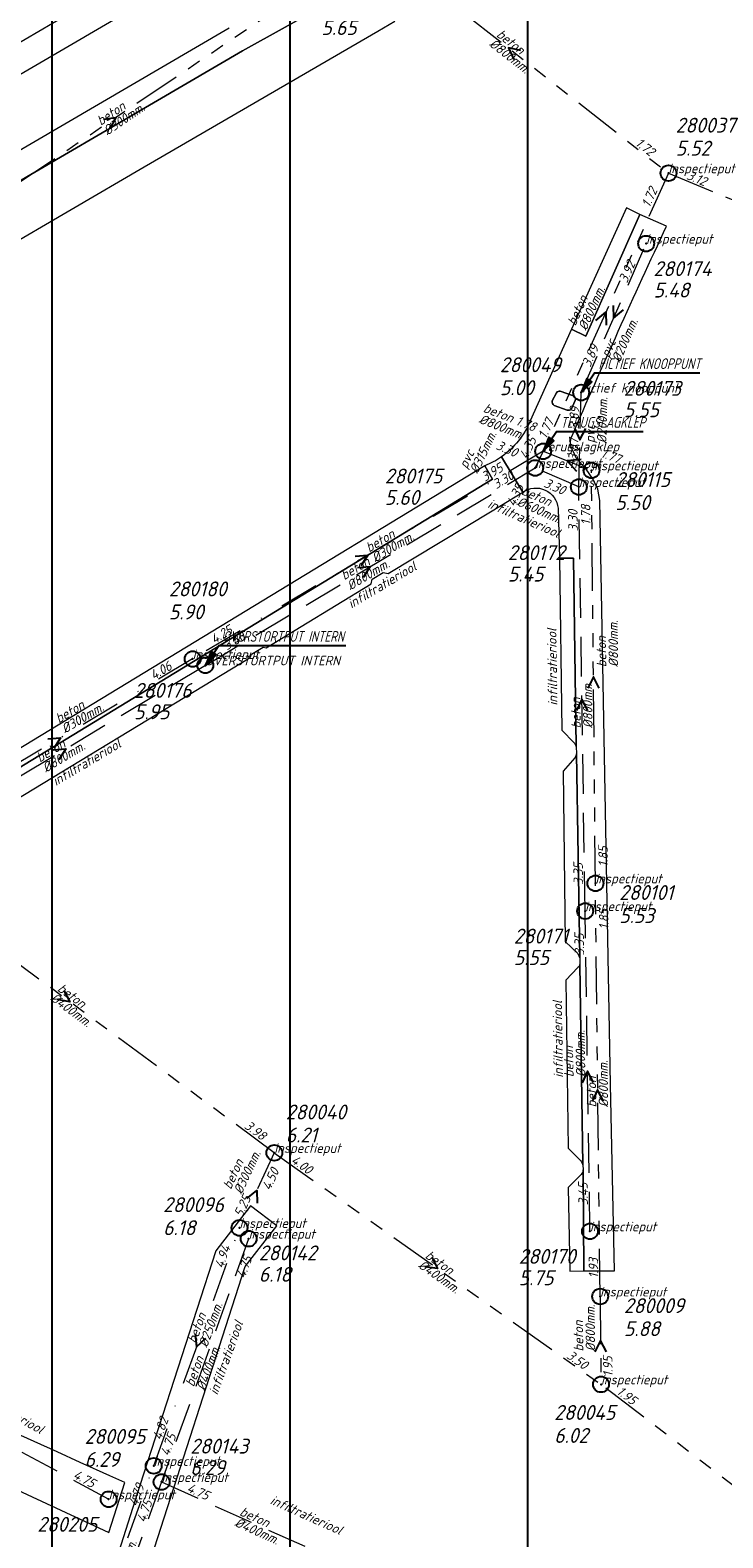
# Model space of a CAD drawing. Extents: x 148869 to 161638, y 453607 to 469810.
# Tile 280 of 656: x 154495 to 154583, y 462697 to 462887. Entities that reach past the tile are written whole.
import ezdxf

# ---------------------------------------------------------------- set-up
doc = ezdxf.new("R2010")
doc.units = 0
doc.header["$PDMODE"] = 32
doc.header["$PDSIZE"] = 2
for name, pattern in [('RI-GWA', [18.45, 6, -1.8, 1.75, -1.8, 1.75, -1.8, 1.75, -1.8]), ('RI-HWA', [7.4, 5, -2.4]), ('RI-VWA', [11, 5, -3, 0, -3])]:
    doc.linetypes.add(name, pattern=pattern)
doc.layers.get('0').update_dxf_attribs({"linetype": 'CONTINUOUS'})
doc.layers.get('DEFPOINTS').update_dxf_attribs({"linetype": 'CONTINUOUS'})
doc.layers.add('2024 hatch', color=160, linetype='CONTINUOUS')
doc.layers.add('B-OI-AANPIJLING', color=1, linetype='CONTINUOUS')
for name, color, linetype, lineweight in [('B-OI-RI-BIJZONDERDERHEDEN-T18', 134, 'CONTINUOUS', 18), ('B-OI-RI-GWA-MATERIAAL-T18', 10, 'CONTINUOUS', 18), ('B-OI-RI-GWA-PUTDEKSELHOOGTE-T25', 10, 'CONTINUOUS', 25), ('B-OI-RI-GWA_BOB-T18', 10, 'CONTINUOUS', 18), ('B-OI-RI-GWA_DIAMETER-T18', 10, 'CONTINUOUS', 18), ('B-OI-RI-GWA_PUTNUMMER-T18', 10, 'CONTINUOUS', 18), ('B-OI-RI-GWA_RIOOLPUT-S', 10, 'CONTINUOUS', 25), ('B-OI-RI-GWA_TRANSPORTLEIDING-G', 10, 'RI-GWA', 18), ('B-OI-RI-HWA-BOB-T18', 150, 'CONTINUOUS', 18), ('B-OI-RI-HWA-MATERIAAL-T18', 150, 'CONTINUOUS', 18), ('B-OI-RI-HWA-PUTDEKSELHOOGTE-T25', 150, 'CONTINUOUS', 25), ('B-OI-RI-HWA-PUTNUMMER-T25', 150, 'CONTINUOUS', 25), ('B-OI-RI-HWA_DIAMETER-T18', 150, 'CONTINUOUS', 18), ('B-OI-RI-HWA_IT TRANSPORTLEIDING-G', 134, 'RI-HWA', 18), ('B-OI-RI-HWA_RIOOLPUT-S', 150, 'CONTINUOUS', 25), ('B-OI-RI-HWA_TRANSPORTLEIDING-G', 150, 'RI-HWA', 18), ('B-OI-RI-STRENGTYPE-T18', 31, 'CONTINUOUS', 18), ('B-OI-RI-STROOMRICHTING-S', 252, 'CONTINUOUS', 25), ('B-OI-RI-VWA-BOB-T18', 34, 'CONTINUOUS', 18), ('B-OI-RI-VWA-DIAMETER-T18', 34, 'CONTINUOUS', 18), ('B-OI-RI-VWA-MATERIAAL-T18', 34, 'CONTINUOUS', 18), ('B-OI-RI-VWA_PUTDEKSELHOOGTE-T25', 34, 'CONTINUOUS', 25), ('B-OI-RI-VWA_PUTNUMMER-T25', 34, 'CONTINUOUS', 25), ('B-OI-RI-VWA_RIOOLPUT-S', 34, 'CONTINUOUS', 25), ('B-OI-RI-VWA_TRANSPORTLEIDING-G', 34, 'RI-VWA', 18), ('B-RO-VH-VERHARDING_ASFALT-GV', 251, 'CONTINUOUS', 18), ('B-RO-VH-VERHARDING_STRAATBAKSTEEN-GV', 251, 'CONTINUOUS', 18)]:
    doc.layers.add(name, color=color, linetype=linetype, lineweight=lineweight)
doc.styles.add('NLCS-ISO-M500-T18_CURSIEF', font='NLCS-ISO.ttf', dxfattribs={"oblique": 15, "height": 0.9})
doc.styles.add('NLCS-ISO-M750-T25_CURSIEF', font='NLCS-ISO.ttf', dxfattribs={"oblique": 15, "height": 1.875})

# ---------------------------------------------------------------- blocks, each defined once
blk = doc.blocks.new('ACMAP_ANN_TEMPLATE_strengtype')
at = {"color": 0, "linetype": 'ByBlock', "style": 'NLCS-ISO-M500-T18_CURSIEF', "oblique": 15}
blk.add_attdef('type', (-0.78, 3.09), '', height=1.2, dxfattribs=at)
blk = doc.blocks.new('ACMAP_ANN_TEMPLATE_vwa-diam')
at = {"color": 0, "linetype": 'ByBlock', "style": 'NLCS-ISO-M500-T18_CURSIEF', "oblique": 15}
blk.add_attdef('vwa-diam', (0.3, -1.3), '', height=1.2, dxfattribs=at)
blk = doc.blocks.new('ACMAP_ANN_TEMPLATE_vwa-materiaal')
at = {"color": 0, "linetype": 'ByBlock', "style": 'NLCS-ISO-M500-T18_CURSIEF', "oblique": 15}
blk.add_attdef('vwa-mat', (0.3, 0.2), '', height=1.2, dxfattribs=at)
blk = doc.blocks.new('ACMAP_ANN_TEMPLATE_vwa-nap-l')
at = {"color": 0, "linetype": 'ByBlock', "style": 'NLCS-ISO-M500-T18_CURSIEF', "oblique": 15}
blk.add_attdef('vwa-nap-l', (3.3, 0.2), '', height=1.2, dxfattribs=at)
blk = doc.blocks.new('ACMAP_ANN_TEMPLATE_vwa-nap-r')
at = {"color": 0, "linetype": 'ByBlock', "style": 'NLCS-ISO-M500-T18_CURSIEF', "oblique": 15}
blk.add_attdef('vwa-nap-r', (-5.6, 0.2), '', height=1.2, dxfattribs=at)
blk = doc.blocks.new('ACMAP_ANN_TEMPLATE_hwa-diam')
at = {"color": 0, "linetype": 'ByBlock', "style": 'NLCS-ISO-M500-T18_CURSIEF', "oblique": 15}
blk.add_attdef('hwa-diam', (-3.7, -1.3), '', height=1.2, dxfattribs=at)
blk = doc.blocks.new('ACMAP_ANN_TEMPLATE_hwa-materiaal')
at = {"color": 0, "linetype": 'ByBlock', "style": 'NLCS-ISO-M500-T18_CURSIEF', "oblique": 15}
blk.add_attdef('hwa-mat', (-3.7, 0.2), '', height=1.2, dxfattribs=at)
blk = doc.blocks.new('ACMAP_ANN_TEMPLATE_hwa-nap-l')
at = {"color": 0, "linetype": 'ByBlock', "style": 'NLCS-ISO-M500-T18_CURSIEF', "oblique": 15}
blk.add_attdef('hwa-nap-l', (3.3, 0.2), '', height=1.2, dxfattribs=at)
blk = doc.blocks.new('ACMAP_ANN_TEMPLATE_hwa-nap-r')
at = {"color": 0, "linetype": 'ByBlock', "style": 'NLCS-ISO-M500-T18_CURSIEF', "oblique": 15}
blk.add_attdef('hwa-nap-r', (-5.6, 0.2), '', height=1.2, dxfattribs=at)
blk = doc.blocks.new('ACMAP_ANN_TEMPLATE_gwa-diam')
at = {"color": 0, "linetype": 'ByBlock', "style": 'NLCS-ISO-M500-T18_CURSIEF', "oblique": 15}
blk.add_attdef('gwa-diam', (-2.2, -1.3), '', height=1.2, dxfattribs=at)
blk = doc.blocks.new('ACMAP_ANN_TEMPLATE_gwa-materiaal')
at = {"color": 0, "linetype": 'ByBlock', "style": 'NLCS-ISO-M500-T18_CURSIEF', "oblique": 15}
blk.add_attdef('gwa-mat', (-2.2, 0.2), '', height=1.2, dxfattribs=at)
blk = doc.blocks.new('ACMAP_ANN_TEMPLATE_gwa-nap-l')
at = {"color": 0, "linetype": 'ByBlock', "style": 'NLCS-ISO-M500-T18_CURSIEF', "oblique": 15}
blk.add_attdef('gwa-nap-l', (2.3, 0.2), '', height=1.2, dxfattribs=at)
blk = doc.blocks.new('ACMAP_ANN_TEMPLATE_gwa-nap-r')
at = {"color": 0, "linetype": 'ByBlock', "style": 'NLCS-ISO-M500-T18_CURSIEF', "oblique": 15}
blk.add_attdef('gwa-nap-r', (-5.6, 0.2), '', height=1.2, dxfattribs=at)
blk = doc.blocks.new('ACMAP_ANN_TEMPLATE_hwa-puth')
at = {"color": 0, "linetype": 'ByBlock', "style": 'NLCS-ISO-M750-T25_CURSIEF', "oblique": 15}
blk.add_attdef('hwa-puth', (-9, -6.8), '', height=1.88, dxfattribs=at)
blk = doc.blocks.new('ACMAP_ANN_TEMPLATE_hwa-putnr')
at = {"color": 0, "linetype": 'ByBlock', "style": 'NLCS-ISO-M750-T25_CURSIEF', "oblique": 15}
blk.add_attdef('hwa-putnr', (-9, -4.1), '', height=1.88, dxfattribs=at)
blk = doc.blocks.new('ACMAP_ANN_TEMPLATE_type knoop')
at = {"layer": 'DEFPOINTS', "style": 'NLCS-ISO-M500-T18_CURSIEF', "oblique": 15}
blk.add_attdef('type_knoop', (0, 0), '', height=1.2, dxfattribs=at)
blk = doc.blocks.new('ACMAP_ANN_TEMPLATE_gwa-puth')
at = {"color": 0, "linetype": 'ByBlock', "style": 'NLCS-ISO-M750-T25_CURSIEF', "oblique": 15}
blk.add_attdef('gwa-puth', (3, -5), '', height=1.88, dxfattribs=at)
blk = doc.blocks.new('ACMAP_ANN_TEMPLATE_gwa-putnr')
at = {"color": 0, "linetype": 'ByBlock', "style": 'NLCS-ISO-M750-T25_CURSIEF', "oblique": 15}
blk.add_attdef('gwa-putnr', (3, -2.1), '', height=1.88, dxfattribs=at)
blk = doc.blocks.new('ACMAP_ANN_TEMPLATE_vwa-puth')
at = {"color": 0, "linetype": 'ByBlock', "style": 'NLCS-ISO-M750-T25_CURSIEF', "oblique": 15}
blk.add_attdef('vwa-puth', (-3, 5), '', height=1.88, dxfattribs=at)
blk = doc.blocks.new('ACMAP_ANN_TEMPLATE_vwa-putnr')
at = {"color": 0, "linetype": 'ByBlock', "style": 'NLCS-ISO-M750-T25_CURSIEF', "oblique": 15}
blk.add_attdef('vaw-putnr', (-3, 7.9), '', height=1.88, dxfattribs=at)

msp = doc.modelspace()

# ---------------------------------------------------------------- hatches: boundary and pattern name
at = {"layer": '2024 hatch'}
h = msp.add_hatch(dxfattribs=at)
h.set_pattern_fill('ANSI31', color=256, scale=29.988, angle=45)
h.set_pattern_definition([(90, (0, 0), (-29.988, 0), [])])
h.paths.add_polyline_path([(154015.87, 462797.75), (154202.83, 462955.78), (154346.68, 463068.63), (154364.41, 463095.54), (154437.88, 463175.34), (154670.41, 463542.86), (154884.23, 463104.81), (154897.76, 462951.83), (154919.68, 462915.44), (155046.11, 462824.08), (155229.96, 462587.13), (155017.76, 462489.93), (155010.79, 462460.83), (155012.88, 462401.81), (154940.81, 462281.73), (154859.54, 462032.79), (154595.7, 462297.96), (154437.04, 462442.85), (154370.63, 462559.79), (154344.3, 462564.56), (154270.99, 462634.18), (154248.56, 462638.72)])

# ---------------------------------------------------------------- linework, layer by layer
at = {"layer": 'B-OI-AANPIJLING', "color": 251, "flags": 128}
for points in [[(154564.9, 462841.01), (154566.26, 462842.35), (154565.63, 462842.78), (154564.9, 462841.01), (154565.73, 462842.71), (154565.84, 462842.64), (154564.9, 462841.01), (154566.05, 462842.5), (154566.16, 462842.42), (154564.9, 462841.01), (154566.58, 462843.52), (154579.86, 462843.52)], [(154560.1, 462833.6), (154561.46, 462834.94), (154560.83, 462835.37), (154560.1, 462833.6), (154560.93, 462835.3), (154561.04, 462835.23), (154560.1, 462833.6), (154561.25, 462835.09), (154561.36, 462835.01), (154560.1, 462833.6), (154561.78, 462836.11), (154572.7, 462836.11)], [(154517.5, 462806.6), (154518.86, 462807.94), (154518.23, 462808.37), (154517.5, 462806.6), (154518.33, 462808.3), (154518.44, 462808.23), (154517.5, 462806.6), (154518.65, 462808.09), (154518.76, 462808.01), (154517.5, 462806.6), (154519.18, 462809.11), (154535.23, 462809.11)]]:
    msp.add_lwpolyline(points, dxfattribs=at)
at = {"layer": 'B-OI-RI-GWA_RIOOLPUT-S', "color": 251}
for p in [(154575.91, 462868.68), (154560.1, 462833.6), (154566.2, 462831.2), (154566.7, 462779.1), (154526.2, 462745.1), (154567.29, 462726.98), (154567.41, 462715.89)]:
    msp.add_point(p, dxfattribs=at)
at = {"layer": 'B-OI-RI-GWA_TRANSPORTLEIDING-G', "color": 251}
for p, q in [((154535.55, 462900.31), (154575.91, 462868.68)), ((154529.14, 462891.12), (154483.35, 462860.29)), ((154575.91, 462868.68), (154560.1, 462833.6)), ((154575.91, 462868.68), (154608.21, 462855.23)), ((154560.1, 462833.6), (154566.2, 462831.2)), ((154566.7, 462779.1), (154566.2, 462831.2)), ((154526.2, 462745.1), (154474.6, 462783.2)), ((154567.29, 462726.98), (154566.7, 462779.1)), ((154526.2, 462745.1), (154567.41, 462715.89)), ((154567.29, 462726.98), (154567.41, 462715.89)), ((154602.07, 462689.3), (154567.41, 462715.89))]:
    msp.add_line(p, q, dxfattribs=at)
at = {"layer": 'B-OI-RI-HWA_IT TRANSPORTLEIDING-G', "color": 251}
for p, q in [((154517.5, 462806.6), (154559.1, 462831.5)), ((154564.6, 462829.1), (154559.1, 462831.5)), ((154565.4, 462775.6), (154564.6, 462829.1)), ((154517.5, 462806.6), (154482.3, 462785.5)), ((154566.01, 462735.2), (154565.4, 462775.6)), ((154522.96, 462734.27), (154511.98, 462703.58)), ((154505.3, 462701.4), (154469.4, 462720.9)), ((154511.98, 462703.58), (154503.78, 462680.7)), ((154511.98, 462703.58), (154538.04, 462691.88))]:
    msp.add_line(p, q, dxfattribs=at)
at = {"layer": 'B-OI-RI-HWA_RIOOLPUT-S', "color": 251}
for p in [(154573.1, 462859.8), (154564.9, 462841.01), (154559.1, 462831.5), (154564.6, 462829.1), (154517.5, 462806.6), (154565.4, 462775.6), (154566.01, 462735.2), (154522.96, 462734.27), (154511.98, 462703.58), (154505.3, 462701.4)]:
    msp.add_point(p, dxfattribs=at)
at = {"layer": 'B-OI-RI-HWA_TRANSPORTLEIDING-G', "color": 251}
for p, q in [((154564.9, 462841.01), (154573.1, 462859.8)), ((154564.6, 462829.1), (154564.9, 462841.01)), ((154560.1, 462833.6), (154559.1, 462831.5))]:
    msp.add_line(p, q, dxfattribs=at)
at = {"layer": 'B-OI-RI-STROOMRICHTING-S', "color": 251}
for points in [[(154557.3, 462884.17), (154555.73, 462884.49), (154556.42, 462883.04)], [(154504.64, 462875.5), (154506.23, 462875.7), (154505.45, 462874.3)], [(154568.92, 462852.01), (154568.99, 462850.41), (154570.23, 462851.44)], [(154566.76, 462850.12), (154568.01, 462851.14), (154568.07, 462849.53)], [(154564.07, 462836.51), (154564.74, 462835.05), (154565.51, 462836.48)], [(154564.89, 462832.55), (154563.14, 462832.4), (154564.32, 462831.1)], [(154536.39, 462820.39), (154537.99, 462820.5), (154537.12, 462819.15)], [(154536.68, 462818.93), (154538.3, 462819.05), (154537.42, 462817.69)], [(154567.17, 462803.72), (154566.45, 462805.15), (154565.73, 462803.7)], [(154565.73, 462800.92), (154564.99, 462802.35), (154564.3, 462800.9)], [(154497.64, 462797.33), (154499.24, 462797.45), (154498.38, 462796.09)], [(154498.29, 462795.93), (154499.89, 462796.05), (154499.04, 462794.69)], [(154499.67, 462765.58), (154500.39, 462764.15), (154498.8, 462764.43)], [(154566.45, 462753.97), (154565.7, 462755.4), (154565.01, 462753.95)], [(154567.73, 462751.61), (154566.98, 462753.04), (154566.29, 462751.59)], [(154522.74, 462739.36), (154524.01, 462740.36), (154524.05, 462738.76)], [(154546.05, 462731.92), (154546.8, 462730.49), (154545.2, 462730.74)], [(154516.2, 462722.22), (154516.39, 462720.62), (154517.57, 462721.73)], [(154568.08, 462720), (154567.35, 462721.43), (154566.64, 462719.99)]]:
    msp.add_lwpolyline(points, dxfattribs=at)
at = {"layer": 'B-OI-RI-VWA_RIOOLPUT-S'}
for p in [(154515.9, 462807.4), (154521.81, 462735.63), (154510.99, 462705.61)]:
    msp.add_point(p, dxfattribs=at)
at = {"layer": 'B-OI-RI-VWA_TRANSPORTLEIDING-G', "color": 251}
for p, q in [((154560.1, 462833.6), (154515.9, 462807.4)), ((154515.9, 462807.4), (154482.6, 462787.5)), ((154526.2, 462745.1), (154521.81, 462735.63)), ((154510.99, 462705.61), (154521.81, 462735.63)), ((154500.19, 462675.63), (154510.99, 462705.61))]:
    msp.add_line(p, q, dxfattribs=at)
at = {"layer": 'B-RO-VH-VERHARDING_ASFALT-GV', "flags": 128}
for points in [[(154523.31, 462899.68), (154504.37, 462891.16), (154503.39, 462890.64), (154489.54, 462882.51), (154488.78, 462882.07), (154460.54, 462861.58), (154516, 462893.98), (154529.8, 462901.98), (154525.81, 462900.3), (154523.33, 462899.68)], [(154539.25, 462886.59), (154541.39, 462887.85), (154538.32, 462893.1), (154522.17, 462884.11), (154481.99, 462860.66), (154485.11, 462855.11), (154491.31, 462858.72), (154509.79, 462869.5)]]:
    msp.add_lwpolyline(points, close=True, dxfattribs=at)
for points in [[(154429.28, 462832.76), (154431.11, 462829.93), (154436.39, 462833.3), (154446.44, 462839.65), (154468.43, 462852.75), (154481.99, 462860.66), (154522.17, 462884.11), (154538.32, 462893.1)], [(154520.51, 462886.96), (154466.77, 462855.6), (154463.64, 462853.78), (154460.52, 462851.96), (154455.06, 462848.74), (154451.9, 462846.86), (154448.47, 462844.78), (154445.8, 462843.14), (154444.68, 462842.44), (154434.63, 462836.09), (154432.33, 462834.65), (154432.17, 462834.55), (154431.34, 462833.98), (154431.04, 462833.8)]]:
    msp.add_lwpolyline(points, dxfattribs=at)
at = {"layer": 'B-RO-VH-VERHARDING_STRAATBAKSTEEN-GV', "flags": 128}
for points in [[(154575.67, 462862.01), (154572.29, 462863.47), (154565.51, 462848.12), (154563.69, 462849.01), (154558.48, 462837.45)], [(154561.8, 462840.97), (154561.26, 462839.97)], [(154561.26, 462839.97), (154561.8, 462840.97)], [(154563.92, 462840.58), (154562.24, 462841.18)], [(154562.24, 462841.18), (154563.92, 462840.58)], [(154561.5, 462839.39), (154563.15, 462838.81)], [(154563.15, 462838.81), (154561.5, 462839.39)], [(154563.68, 462838.95), (154564.15, 462839.99)], [(154564.15, 462839.99), (154563.68, 462838.95)], [(154553.66, 462826.11), (154557.56, 462828.46), (154554.84, 462832.9)], [(154554.84, 462832.9), (154557.56, 462828.46)], [(154564.72, 462768.87), (154565.12, 462743.58), (154565.15, 462742.95), (154565.25, 462730.21), (154569.1, 462730.22), (154568.58, 462753.71), (154567.26, 462827.38), (154567.02, 462828.84), (154566.36, 462830.13), (154565.55, 462831.36), (154564.36, 462832.61), (154563.76, 462833.86)], [(154552.73, 462831.76), (154553.71, 462830.07), (154487.08, 462789.46), (154488.75, 462786.72), (154523.17, 462807.6), (154523.33, 462808.03), (154524.78, 462808.9), (154525.15, 462808.82), (154538.43, 462816.89), (154538.52, 462817.47), (154539.92, 462818.3), (154540.54, 462818.18), (154553.66, 462826.11)], [(154561.98, 462826.41), (154562.15, 462820.12), (154563.93, 462820.11), (154564.29, 462796.36), (154564.31, 462795.43), (154564.72, 462769.69), (154564.72, 462768.99)], [(154564.29, 462796.36), (154563.93, 462820.11), (154562.15, 462820.12), (154562.46, 462798.44), (154564.02, 462796.84)], [(154564.12, 462794.93), (154562.63, 462793.25), (154562.87, 462771.75), (154564.47, 462770.24)], [(154564.72, 462769.69), (154564.31, 462795.43)], [(154564.5, 462768.47), (154562.95, 462766.87), (154563.27, 462745.67), (154564.84, 462744.08)], [(154565.12, 462743.58), (154564.72, 462768.87)], [(154563.27, 462740.75), (154563.49, 462730.18), (154565.25, 462730.21), (154565.15, 462742.95)], [(154564.91, 462742.35), (154563.27, 462740.75)]]:
    msp.add_lwpolyline(points, dxfattribs=at)
for points in [[(154563.69, 462849.01), (154565.51, 462848.12), (154572.29, 462863.47), (154570.63, 462864.3)], [(154552.73, 462831.76), (154486.03, 462791.22), (154487.08, 462789.46), (154553.71, 462830.07)], [(154526.52, 462735.89), (154523.21, 462738.41), (154518.82, 462732.76), (154509.25, 462703.15), (154505.94, 462692.83), (154505.14, 462690.79), (154500.12, 462680.12), (154500.19, 462680.09), (154503.92, 462678.34), (154509.87, 462691.5), (154522.52, 462730.78)], [(154498.83, 462707.37), (154495.92, 462708.69), (154493.02, 462710.01), (154492.62, 462710.19), (154490.19, 462711.51), (154487.39, 462713.04), (154487, 462713.26), (154484.67, 462714.72), (154481.97, 462716.41), (154479.27, 462718.11), (154476.56, 462719.81), (154473.86, 462721.51), (154470.79, 462723.44), (154467.67, 462725.51), (154465.5, 462719.2), (154478.3, 462711.07), (154484.11, 462707.68), (154493.2, 462702.83), (154505.34, 462697.22), (154507.34, 462703.53), (154505.44, 462704.36), (154501.73, 462706.05)]]:
    msp.add_lwpolyline(points, close=True, dxfattribs=at)
at = {"layer": 'B-RO-VH-VERHARDING_STRAATBAKSTEEN-GV'}
for points in [[(154563.68, 462835.4, -0.006809), (154575.67, 462862.01)], [(154562.24, 462841.18, 0.381247), (154561.8, 462840.97)], [(154561.8, 462840.97, -0.381247), (154562.24, 462841.18)], [(154564.15, 462839.99, 0.372135), (154563.92, 462840.58)], [(154563.92, 462840.58, -0.372135), (154564.15, 462839.99)], [(154561.26, 462839.97, 0.285252), (154561.5, 462839.39)], [(154561.5, 462839.39, -0.285252), (154561.26, 462839.97)], [(154563.15, 462838.81, 0.3172), (154563.68, 462838.95)], [(154563.68, 462838.95, -0.3172), (154563.15, 462838.81)], [(154558.48, 462837.45, -0.142309), (154554.84, 462832.9)], [(154563.76, 462833.86, -0.213378), (154563.68, 462835.4)], [(154554.84, 462832.9, -0.057342), (154552.73, 462831.76)], [(154557.56, 462828.46, -0.577325), (154561.98, 462826.41)], [(154564.02, 462796.84, -0.008071), (154564.29, 462796.36)], [(154564.31, 462795.43, -0.13163), (154564.12, 462794.93)], [(154564.47, 462770.24, -0.044511), (154564.72, 462769.69)], [(154564.72, 462768.87, -0.208646), (154564.5, 462768.47)], [(154564.72, 462768.99, -0.049986), (154564.72, 462768.87)], [(154564.84, 462744.08, -0.065665), (154565.12, 462743.58)], [(154565.15, 462742.95, -0.139669), (154564.91, 462742.35)]]:
    msp.add_lwpolyline(points, format="xyb", dxfattribs=at)

# ---------------------------------------------------------------- block references
at = {"layer": 'B-OI-RI-GWA-MATERIAAL-T18', "color": 251}
for p, rotation in [((154555.73, 462884.49), 321.9143170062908), ((154506.24, 462875.71), 33.95203203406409), ((154565.26, 462851.28), 65.7396651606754), ((154554.43, 462837.62), 338.5232090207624), ((154568.25, 462808.57), 90.5498466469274), ((154500.4, 462764.15), 323.5588747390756), ((154566.99, 462753.04), 90.64856228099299), ((154546.8, 462730.49), 324.6706599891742), ((154565.35, 462722.24), 90.61994817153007)]:
    msp.add_blockref('ACMAP_ANN_TEMPLATE_gwa-materiaal', p, dxfattribs=dict(at, rotation=rotation)).add_auto_attribs({'gwa-mat': 'beton'})
at = {"layer": 'B-OI-RI-GWA-PUTDEKSELHOOGTE-T25', "color": 251}
for p, values in [((154529.14, 462891.12), {'gwa-puth': '5.65'}), ((154573.82, 462875.9), {'gwa-puth': '5.52'}), ((154551.64, 462845.68), {'gwa-puth': '5.00'}), ((154566.2, 462831.2), {'gwa-puth': '5.50'}), ((154566.7, 462779.1), {'gwa-puth': '5.53'}), ((154524.64, 462751.41), {'gwa-puth': '6.21'}), ((154567.29, 462726.98), {'gwa-puth': '5.88'}), ((154558.5, 462713.51), {'gwa-puth': '6.02'})]:
    msp.add_blockref('ACMAP_ANN_TEMPLATE_gwa-puth', p, dxfattribs=at).add_auto_attribs(values)
at = {"layer": 'B-OI-RI-GWA_BOB-T18', "color": 251}
for name, p, rotation, values in [('ACMAP_ANN_TEMPLATE_gwa-nap-r', (154575.91, 462868.68), 321.9143170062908, {'gwa-nap-r': '1.72'}), ('ACMAP_ANN_TEMPLATE_gwa-nap-l', (154575.91, 462868.68), 337.3927316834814, {'gwa-nap-l': '3.12'}), ('ACMAP_ANN_TEMPLATE_gwa-nap-l', (154572.78, 462862.08), 65.7396651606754, {'gwa-nap-l': '1.72'}), ('ACMAP_ANN_TEMPLATE_gwa-nap-r', (154562.97, 462840.1), 65.7396651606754, {'gwa-nap-r': '1.77'}), ('ACMAP_ANN_TEMPLATE_gwa-nap-r', (154561.68, 462834.76), 338.5232090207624, {'gwa-nap-r': '1.78'}), ('ACMAP_ANN_TEMPLATE_gwa-nap-l', (154565.06, 462833.58), 338.5232090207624, {'gwa-nap-l': '1.77'}), ('ACMAP_ANN_TEMPLATE_gwa-nap-r', (154566.23, 462829.89), 90.5498466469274, {'gwa-nap-r': '1.78'}), ('ACMAP_ANN_TEMPLATE_gwa-nap-l', (154568.5, 462778.88), 90.5498466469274, {'gwa-nap-l': '1.85'}), ('ACMAP_ANN_TEMPLATE_gwa-nap-r', (154568.5, 462778.88), 90.64856228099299, {'gwa-nap-r': '1.85'}), ('ACMAP_ANN_TEMPLATE_gwa-nap-l', (154520.35, 462749.5), 323.5588747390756, {'gwa-nap-l': '3.98'}), ('ACMAP_ANN_TEMPLATE_gwa-nap-l', (154526.2, 462745.1), 324.6706599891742, {'gwa-nap-l': '4.00'}), ('ACMAP_ANN_TEMPLATE_gwa-nap-l', (154567.29, 462726.98), 90.64856228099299, {'gwa-nap-l': '1.93'}), ('ACMAP_ANN_TEMPLATE_gwa-nap-l', (154567.29, 462726.98), 90.61994817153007, {'gwa-nap-l': '1.93'}), ('ACMAP_ANN_TEMPLATE_gwa-nap-r', (154567.41, 462715.89), 324.6706599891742, {'gwa-nap-r': '3.50'}), ('ACMAP_ANN_TEMPLATE_gwa-nap-r', (154569.01, 462722.46), 90.61994817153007, {'gwa-nap-r': '1.95'}), ('ACMAP_ANN_TEMPLATE_gwa-nap-r', (154573.6, 462711.23), 322.5057785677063, {'gwa-nap-r': '1.95'})]:
    msp.add_blockref(name, p, dxfattribs=dict(at, rotation=rotation)).add_auto_attribs(values)
at = {"layer": 'B-OI-RI-GWA_DIAMETER-T18', "color": 251}
for p, rotation, values in [((154555.73, 462884.49), 321.9143170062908, {'gwa-diam': '%%c800mm.'}), ((154506.24, 462875.71), 33.95203203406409, {'gwa-diam': '%%c300mm.'}), ((154565.26, 462851.28), 65.7396651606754, {'gwa-diam': '%%c800mm.'}), ((154554.43, 462837.62), 338.5232090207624, {'gwa-diam': '%%c800mm.'}), ((154568.25, 462808.57), 90.5498466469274, {'gwa-diam': '%%c800mm.'}), ((154500.4, 462764.15), 323.5588747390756, {'gwa-diam': '%%c400mm.'}), ((154566.99, 462753.04), 90.64856228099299, {'gwa-diam': '%%c800mm.'}), ((154546.8, 462730.49), 324.6706599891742, {'gwa-diam': '%%c400mm.'}), ((154565.35, 462722.24), 90.61994817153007, {'gwa-diam': '%%c800mm.'})]:
    msp.add_blockref('ACMAP_ANN_TEMPLATE_gwa-diam', p, dxfattribs=dict(at, rotation=rotation)).add_auto_attribs(values)
at = {"layer": 'B-OI-RI-GWA_PUTNUMMER-T18', "color": 251}
for p, values in [((154573.82, 462875.9), {'gwa-putnr': '280037'}), ((154551.64, 462845.68), {'gwa-putnr': '280049'}), ((154566.2, 462831.2), {'gwa-putnr': '280115'}), ((154566.7, 462779.1), {'gwa-putnr': '280101'}), ((154524.64, 462751.41), {'gwa-putnr': '280040'}), ((154567.29, 462726.98), {'gwa-putnr': '280009'}), ((154558.5, 462713.51), {'gwa-putnr': '280045'})]:
    msp.add_blockref('ACMAP_ANN_TEMPLATE_gwa-putnr', p, dxfattribs=at).add_auto_attribs(values)
at = {"layer": 'B-OI-RI-HWA-BOB-T18', "color": 251}
for name, p, rotation, values in [('ACMAP_ANN_TEMPLATE_hwa-nap-r', (154573.1, 462859.8), 66.42343089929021, {'hwa-nap-r': '3.92'}), ('ACMAP_ANN_TEMPLATE_hwa-nap-l', (154564.9, 462841.01), 66.42343089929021, {'hwa-nap-l': '3.89'}), ('ACMAP_ANN_TEMPLATE_hwa-nap-r', (154564.93, 462841.95), 88.55708648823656, {'hwa-nap-r': '3.89'}), ('ACMAP_ANN_TEMPLATE_hwa-nap-r', (154559.1, 462831.5), 336.4252937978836, {'hwa-nap-r': '3.30'}), ('ACMAP_ANN_TEMPLATE_hwa-nap-l', (154556.86, 462829.45), 64.53665493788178, {'hwa-nap-l': '4.35'}), ('ACMAP_ANN_TEMPLATE_hwa-nap-l', (154564.6, 462829.1), 88.55708648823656, {'hwa-nap-l': '3.87'}), ('ACMAP_ANN_TEMPLATE_hwa-nap-r', (154559.1, 462831.5), 30.90295452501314, {'hwa-nap-r': '3.30'}), ('ACMAP_ANN_TEMPLATE_hwa-nap-r', (154559.1, 462831.5), 64.53665493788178, {'hwa-nap-r': '4.35'}), ('ACMAP_ANN_TEMPLATE_hwa-nap-l', (154556.97, 462830.3), 336.4252937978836, {'hwa-nap-l': '3.30'}), ('ACMAP_ANN_TEMPLATE_hwa-nap-r', (154564.6, 462829.1), 90.8566954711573, {'hwa-nap-r': '3.30'}), ('ACMAP_ANN_TEMPLATE_hwa-nap-l', (154517.5, 462806.6), 30.90295452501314, {'hwa-nap-l': '3.45'}), ('ACMAP_ANN_TEMPLATE_hwa-nap-l', (154517.5, 462806.6), 30.93981345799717, {'hwa-nap-l': '3.80'}), ('ACMAP_ANN_TEMPLATE_hwa-nap-l', (154565.4, 462775.6), 90.8566954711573, {'hwa-nap-l': '3.35'}), ('ACMAP_ANN_TEMPLATE_hwa-nap-r', (154565.4, 462775.6), 90.8650438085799, {'hwa-nap-r': '3.35'}), ('ACMAP_ANN_TEMPLATE_hwa-nap-l', (154566.01, 462735.2), 90.8650438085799, {'hwa-nap-l': '3.45'}), ('ACMAP_ANN_TEMPLATE_hwa-nap-l', (154521.56, 462725.99), 70.31425036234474, {'hwa-nap-l': '4.75'}), ('ACMAP_ANN_TEMPLATE_hwa-nap-l', (154511.98, 462703.58), 70.28274656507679, {'hwa-nap-l': '4.75'}), ('ACMAP_ANN_TEMPLATE_hwa-nap-l', (154497.72, 462705.54), 331.4902751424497, {'hwa-nap-l': '4.75'}), ('ACMAP_ANN_TEMPLATE_hwa-nap-l', (154511.98, 462703.58), 335.8216396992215, {'hwa-nap-l': '4.75'}), ('ACMAP_ANN_TEMPLATE_hwa-nap-r', (154511.98, 462703.58), 70.31425036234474, {'hwa-nap-r': '4.75'})]:
    msp.add_blockref(name, p, dxfattribs=dict(at, rotation=rotation)).add_auto_attribs(values)
at = {"layer": 'B-OI-RI-HWA-MATERIAAL-T18', "color": 251}
for p, rotation, values in [((154570.07, 462848.62), 66.42343089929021, {'hwa-mat': 'pvc'}), ((154566.87, 462838.33), 88.55708648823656, {'hwa-mat': 'pvc'}), ((154552.25, 462834.58), 64.53665493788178, {'hwa-mat': 'pvc'}), ((154560.58, 462826.54), 336.4252937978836, {'hwa-mat': 'beton'}), ((154538.3, 462819.05), 30.90295452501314, {'hwa-mat': 'beton'}), ((154565, 462802.35), 90.8566954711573, {'hwa-mat': 'beton'}), ((154499.9, 462796.05), 30.93981345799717, {'hwa-mat': 'beton'}), ((154564.09, 462758.36), 90.8650438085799, {'hwa-mat': 'beton'}), ((154517.47, 462718.92), 70.31425036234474, {'hwa-mat': 'beton'}), ((154525.01, 462697.73), 335.8216396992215, {'hwa-mat': 'beton'})]:
    msp.add_blockref('ACMAP_ANN_TEMPLATE_hwa-materiaal', p, dxfattribs=dict(at, rotation=rotation)).add_auto_attribs(values)
at = {"layer": 'B-OI-RI-HWA-PUTDEKSELHOOGTE-T25', "color": 251}
for p, values in [((154583.02, 462859.8), {'hwa-puth': '5.48'}), ((154579.27, 462844.7), {'hwa-puth': '5.55'}), ((154549.12, 462833.64), {'hwa-puth': '5.60'}), ((154564.65, 462823.97), {'hwa-puth': '5.45'}), ((154517.5, 462806.6), {'hwa-puth': '5.95'}), ((154565.4, 462775.6), {'hwa-puth': '5.55'}), ((154533.24, 462735.64), {'hwa-puth': '6.18'}), ((154566.01, 462735.2), {'hwa-puth': '5.75'}), ((154524.6, 462711.26), {'hwa-puth': '6.29'})]:
    msp.add_blockref('ACMAP_ANN_TEMPLATE_hwa-puth', p, dxfattribs=at).add_auto_attribs(values)
at = {"layer": 'B-OI-RI-HWA-PUTNUMMER-T25', "color": 251}
for p, values in [((154583.02, 462859.8), {'hwa-putnr': '280174'}), ((154579.27, 462844.7), {'hwa-putnr': '280173'}), ((154549.12, 462833.64), {'hwa-putnr': '280175'}), ((154564.65, 462823.97), {'hwa-putnr': '280172'}), ((154517.5, 462806.6), {'hwa-putnr': '280176'}), ((154565.4, 462775.6), {'hwa-putnr': '280171'}), ((154533.24, 462735.64), {'hwa-putnr': '280142'}), ((154566.01, 462735.2), {'hwa-putnr': '280170'}), ((154524.6, 462711.26), {'hwa-putnr': '280143'}), ((154505.3, 462701.4), {'hwa-putnr': '280205'})]:
    msp.add_blockref('ACMAP_ANN_TEMPLATE_hwa-putnr', p, dxfattribs=at).add_auto_attribs(values)
at = {"layer": 'B-OI-RI-HWA_DIAMETER-T18', "color": 251}
for p, rotation, values in [((154570.07, 462848.62), 66.42343089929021, {'hwa-diam': '%%c200mm.'}), ((154566.87, 462838.33), 88.55708648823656, {'hwa-diam': '%%c200mm.'}), ((154552.25, 462834.58), 64.53665493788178, {'hwa-diam': '%%c315mm.'}), ((154560.58, 462826.54), 336.4252937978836, {'hwa-diam': '%%c600mm.'}), ((154538.3, 462819.05), 30.90295452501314, {'hwa-diam': '%%c800mm.'}), ((154565, 462802.35), 90.8566954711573, {'hwa-diam': '%%c800mm.'}), ((154499.9, 462796.05), 30.93981345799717, {'hwa-diam': '%%c800mm.'}), ((154564.09, 462758.36), 90.8650438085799, {'hwa-diam': '%%c800mm.'}), ((154517.47, 462718.92), 70.31425036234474, {'hwa-diam': '%%c400mm.'}), ((154525.01, 462697.73), 335.8216396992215, {'hwa-diam': '%%c400mm.'})]:
    msp.add_blockref('ACMAP_ANN_TEMPLATE_hwa-diam', p, dxfattribs=dict(at, rotation=rotation)).add_auto_attribs(values)
at = {"layer": 'B-OI-RI-STRENGTYPE-T18', "color": 251}
for p, rotation in [((154552.48, 462823.41), 336.4252937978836), ((154538.17, 462811.47), 30.90295452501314), ((154565, 462802.35), 90.8566954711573), ((154500.91, 462789.1), 30.93981345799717), ((154565.7, 462755.4), 90.8650438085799), ((154522.2, 462714.16), 70.31425036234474), ((154487.35, 462711.15), 331.4902751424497), ((154525.01, 462697.73), 335.8216396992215)]:
    msp.add_blockref('ACMAP_ANN_TEMPLATE_strengtype', p, dxfattribs=dict(at, rotation=rotation)).add_auto_attribs({'type': 'infiltratieriool'})
at = {"layer": 'B-OI-RI-VWA-BOB-T18', "color": 251}
for name, p, rotation, values in [('ACMAP_ANN_TEMPLATE_vwa-nap-l', (154550.01, 462827.87), 30.65777396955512, {'vwa-nap-l': '3.95'}), ('ACMAP_ANN_TEMPLATE_vwa-nap-l', (154515.9, 462807.4), 30.86243784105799, {'vwa-nap-l': '4.25'}), ('ACMAP_ANN_TEMPLATE_vwa-nap-r', (154515.9, 462807.4), 30.65777396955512, {'vwa-nap-r': '4.06'}), ('ACMAP_ANN_TEMPLATE_vwa-nap-l', (154524.46, 462737.18), 65.12901512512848, {'vwa-nap-l': '4.50'}), ('ACMAP_ANN_TEMPLATE_vwa-nap-r', (154524.67, 462741.87), 65.12901512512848, {'vwa-nap-r': '5.25'}), ('ACMAP_ANN_TEMPLATE_vwa-nap-r', (154521.81, 462735.63), 70.17949953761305, {'vwa-nap-r': '4.94'}), ('ACMAP_ANN_TEMPLATE_vwa-nap-l', (154510.99, 462705.61), 70.17949953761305, {'vwa-nap-l': '4.82'}), ('ACMAP_ANN_TEMPLATE_vwa-nap-r', (154510.99, 462705.61), 70.18894313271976, {'vwa-nap-r': '4.79'})]:
    msp.add_blockref(name, p, dxfattribs=dict(at, rotation=rotation)).add_auto_attribs(values)
at = {"layer": 'B-OI-RI-VWA-DIAMETER-T18', "color": 251}
for p, rotation, values in [((154538, 462820.5), 30.65777396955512, {'vwa-diam': '%%c300mm.'}), ((154498.87, 462798.93), 30.86243784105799, {'vwa-diam': '%%c300mm.'}), ((154520.77, 462740.05), 65.12901512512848, {'vwa-diam': '%%c300mm.'}), ((154516.4, 462720.62), 70.17949953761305, {'vwa-diam': '%%c250mm.'}), ((154505.59, 462690.62), 70.18894313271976, {'vwa-diam': '%%c250mm.'})]:
    msp.add_blockref('ACMAP_ANN_TEMPLATE_vwa-diam', p, dxfattribs=dict(at, rotation=rotation)).add_auto_attribs(values)
at = {"layer": 'B-OI-RI-VWA-MATERIAAL-T18', "color": 251}
for p, rotation in [((154538, 462820.5), 30.65777396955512), ((154498.87, 462798.93), 30.86243784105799), ((154520.77, 462740.05), 65.12901512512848), ((154516.4, 462720.62), 70.17949953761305)]:
    msp.add_blockref('ACMAP_ANN_TEMPLATE_vwa-materiaal', p, dxfattribs=dict(at, rotation=rotation)).add_auto_attribs({'vwa-mat': 'beton'})
at = {"layer": 'B-OI-RI-VWA_PUTDEKSELHOOGTE-T25', "color": 251}
for p, values in [((154515.9, 462807.4), {'vwa-puth': '5.90'}), ((154515.17, 462729.72), {'vwa-puth': '6.18'}), ((154505.27, 462700.49), {'vwa-puth': '6.29'})]:
    msp.add_blockref('ACMAP_ANN_TEMPLATE_vwa-puth', p, dxfattribs=at).add_auto_attribs(values)
at = {"layer": 'B-OI-RI-VWA_PUTNUMMER-T25', "color": 251}
for p, values in [((154515.9, 462807.4), {'vaw-putnr': '280180'}), ((154515.17, 462729.72), {'vaw-putnr': '280096'}), ((154505.27, 462700.49), {'vaw-putnr': '280095'})]:
    msp.add_blockref('ACMAP_ANN_TEMPLATE_vwa-putnr', p, dxfattribs=at).add_auto_attribs(values)
at = {"layer": 'DEFPOINTS'}
for p, values in [((154575.91, 462868.68), {'type_knoop': 'inspectieput'}), ((154573.1, 462859.8), {'type_knoop': 'inspectieput'}), ((154564.9, 462841.01), {'type_knoop': 'fictief knooppunt'}), ((154560.1, 462833.6), {'type_knoop': 'terugslagklep'}), ((154559.1, 462831.5), {'type_knoop': 'inspectieput'}), ((154566.2, 462831.2), {'type_knoop': 'inspectieput'}), ((154564.6, 462829.1), {'type_knoop': 'inspectieput'}), ((154515.9, 462807.4), {'type_knoop': 'inspectieput'}), ((154517.5, 462806.6), {'type_knoop': 'OVERSTORTPUT INTERN'}), ((154566.7, 462779.1), {'type_knoop': 'inspectieput'}), ((154565.4, 462775.6), {'type_knoop': 'inspectieput'}), ((154526.2, 462745.1), {'type_knoop': 'inspectieput'}), ((154521.81, 462735.63), {'type_knoop': 'inspectieput'}), ((154566.01, 462735.2), {'type_knoop': 'inspectieput'}), ((154522.96, 462734.27), {'type_knoop': 'inspectieput'}), ((154567.29, 462726.98), {'type_knoop': 'inspectieput'}), ((154567.41, 462715.89), {'type_knoop': 'inspectieput'}), ((154510.99, 462705.61), {'type_knoop': 'inspectieput'}), ((154511.98, 462703.58), {'type_knoop': 'inspectieput'}), ((154505.3, 462701.4), {'type_knoop': 'inspectieput'})]:
    msp.add_blockref('ACMAP_ANN_TEMPLATE_type knoop', p, dxfattribs=at).add_auto_attribs(values)

# ---------------------------------------------------------------- texts
at = {"layer": 'B-OI-RI-BIJZONDERDERHEDEN-T18', "color": 251, "style": 'NLCS-ISO-M500-T18_CURSIEF', "oblique": 15, "width": 0.8}
for s, p in [('FICTIEF KNOOPPUNT', (154567.09, 462843.98)), ('TERUGSLAGKLEP', (154562.29, 462836.57)), ('OVERSTORTPUT INTERN', (154519.69, 462809.57))]:
    msp.add_text(s, height=1.35, dxfattribs=at).set_placement(p)

doc.saveas('drawing.dxf')
